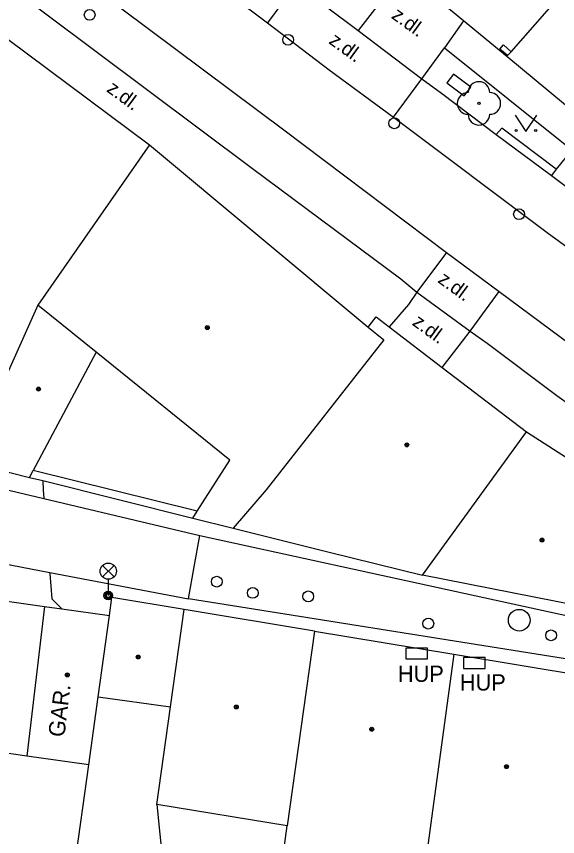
# Model space of a CAD drawing. Extents: x -596229 to -595156, y -1161237 to -1159376.
# Drawn here: x -595246.62 to -595221.64, y -1160921.03 to -1160883.13 of the extents above; entities that cross this region are included whole.
import ezdxf

# ---------------------------------------------------------------- set-up
doc = ezdxf.new("R2010")
doc.units = 0
for name, color, linetype in [('DOP - rozhrani ploch obecne', 7, 'Continuous'), ('Level 22', 7, 'Continuous'), ('Level 24', 7, 'Continuous'), ('Level 27', 7, 'Continuous'), ('Level 28', 7, 'Continuous'), ('Level 31', 7, 'Continuous'), ('Level 33', 7, 'Continuous'), ('Level 36', 7, 'Continuous'), ('Level 39', 7, 'Continuous'), ('silnoproud - povrch.  znaky a  RIS  skut. velikost', 7, 'Continuous'), ('Specificka linie pasportu komunikaci', 7, 'Continuous'), ('TM - budovy zdene_ betonove - VP', 7, 'Continuous'), ('TM - chodniky - VP', 7, 'Continuous'), ('TM - komunikace - VP', 7, 'Continuous'), ('TM - plot dreveny - VP', 7, 'Continuous'), ('TM - plot zdeny_ ohradni zed - VP', 7, 'Continuous'), ('TM - podezdivka plotu - VP', 7, 'Continuous'), ('TM - popis objektu', 7, 'Continuous'), ('TM - popis povrchu', 7, 'Continuous'), ('TM - rozhrani mezi zpev. plochami mezi sebou - VP', 7, 'Continuous'), ('TM - rozhrani ploch obecne - VP', 7, 'Continuous')]:
    doc.layers.add(name, color=color, linetype=linetype)

msp = doc.modelspace()

# ---------------------------------------------------------------- linework, layer by layer
at = {"layer": 'DOP - rozhrani ploch obecne'}
msp.add_lwpolyline([(-595243.94, -1160922.46), (-595243.28, -1160917.71)], dxfattribs=at)
at = {"layer": 'Level 22'}
msp.add_circle((-595225.27, -1160887.15), 0.05, dxfattribs=at)
for centre, start, end in [((-595225.27, -1160886.65), 0, 180), ((-595225.77, -1160887.15), 90, 270), ((-595224.77, -1160887.15), 270, 90), ((-595225.27, -1160887.65), 180, 0)]:
    msp.add_arc(centre, 0.5, start, end, dxfattribs=at)
at = {"layer": 'Level 24'}
for points in [[(-595226.75, -1160886.198), (-595225.952, -1160886.801), (-595225.65, -1160886.402), (-595226.448, -1160885.799)], [(-595228.638, -1160912.819), (-595227.638, -1160912.819), (-595227.638, -1160912.319), (-595228.638, -1160912.319)], [(-595225.988, -1160913.259), (-595224.988, -1160913.259), (-595224.988, -1160912.759), (-595225.988, -1160912.759)]]:
    msp.add_lwpolyline(points, close=True, dxfattribs=at)
at = {"layer": 'Level 27'}
msp.add_circle((-595223.41, -1160911.03), 0.5, dxfattribs=at)
at = {"layer": 'Level 28'}
for centre in [(-595243.24, -1160883.06), (-595234.08, -1160884.21), (-595229.18, -1160888.07), (-595223.42, -1160892.27), (-595237.37, -1160909.25), (-595233.15, -1160909.93), (-595227.61, -1160911.19), (-595221.94, -1160911.73)]:
    msp.add_circle(centre, 0.25, dxfattribs=at)
at = {"layer": 'Level 31'}
msp.add_circle((-595235.71, -1160909.77), 0.25, dxfattribs=at)
at = {"layer": 'Level 33'}
for p, q in [((-595242.645, -1160909.03), (-595242.115, -1160908.5)), ((-595242.645, -1160908.5), (-595242.115, -1160909.03)), ((-595242.38, -1160909.14), (-595242.38, -1160909.89))]:
    msp.add_line(p, q, dxfattribs=at)
for centre, radius in [((-595242.38, -1160908.765), 0.375), ((-595242.38, -1160909.89), 0.2), ((-595242.38, -1160909.89), 0.145), ((-595242.38, -1160909.89), 0.0876)]:
    msp.add_circle(centre, radius, dxfattribs=at)
at = {"layer": 'Level 36'}
msp.add_lwpolyline([(-595223.6, -1160887.7), (-595223.1, -1160888.45), (-595222.6, -1160887.7)], dxfattribs=at)
for centre in [(-595223.55, -1160888.4), (-595222.651, -1160888.4)]:
    msp.add_circle(centre, 0.05, dxfattribs=at)
at = {"layer": 'Level 39'}
for centre, radius in [((-595237.81, -1160897.51), 0.09), ((-595237.81, -1160897.51), 0.0398), ((-595245.6, -1160900.35), 0.09), ((-595245.6, -1160900.35), 0.0398), ((-595228.6, -1160902.93), 0.09), ((-595228.6, -1160902.93), 0.0398), ((-595222.36, -1160907.33), 0.09), ((-595222.36, -1160907.33), 0.0398), ((-595241, -1160912.73), 0.09), ((-595241, -1160912.73), 0.0398), ((-595244.27, -1160913.56), 0.09), ((-595244.27, -1160913.56), 0.0398), ((-595236.47, -1160915.04), 0.09), ((-595236.47, -1160915.04), 0.0398), ((-595230.22, -1160916.07), 0.09), ((-595230.22, -1160916.07), 0.0398), ((-595224, -1160917.8), 0.09), ((-595224, -1160917.8), 0.0398)]:
    msp.add_circle(centre, radius, dxfattribs=at)
at = {"layer": 'silnoproud - povrch.  znaky a  RIS  skut. velikost'}
for points in [[(-595224.31, -1160884.64), (-595224.14, -1160884.45), (-595223.79, -1160884.76)], [(-595223.95, -1160884.94), (-595224.13, -1160884.79), (-595224.31, -1160884.64)]]:
    msp.add_lwpolyline(points, dxfattribs=at)
at = {"layer": 'Specificka linie pasportu komunikaci'}
for points in [[(-595245.4, -1160904.58), (-595245.379, -1160905.015), (-595245.36, -1160905.41)], [(-595238.67, -1160910.04), (-595238.41, -1160908.56), (-595238.16, -1160907.12)], [(-595245.08, -1160908.82), (-595245.08, -1160908.87), (-595244.98, -1160910.05), (-595244.52, -1160910.51)]]:
    msp.add_lwpolyline(points, dxfattribs=at)
at = {"layer": 'TM - budovy zdene_ betonove - VP'}
for points in [[(-595223.99, -1160884.98), (-595223.95, -1160884.94), (-595223.79, -1160884.76), (-595213.37, -1160872.87)], [(-595249.82, -1160882.08), (-595240.47, -1160889.07)], [(-595216.04, -1160891.57), (-595223.99, -1160884.98)], [(-595240.47, -1160889.07), (-595245.63, -1160896.48)], [(-595240.47, -1160889.07), (-595230.39, -1160897.49)], [(-595245.63, -1160896.48), (-595248.88, -1160903.72)], [(-595242.94, -1160898.65), (-595245.63, -1160896.48)], [(-595230.39, -1160897.49), (-595230.02, -1160897.01)], [(-595230.02, -1160897.01), (-595229.41, -1160897.47)], [(-595230.39, -1160897.49), (-595229.66, -1160898.07)], [(-595229.41, -1160897.47), (-595226.97, -1160899.35)], [(-595229.66, -1160898.07), (-595235.09, -1160905.01)], [(-595242.94, -1160898.65), (-595245.85, -1160904.11)], [(-595236.77, -1160903.64), (-595242.94, -1160898.65)], [(-595226.97, -1160899.35), (-595223.08, -1160902.32)], [(-595227.87, -1160908.95), (-595223.08, -1160902.32)], [(-595223.08, -1160902.32), (-595216.89, -1160906.3)], [(-595248.88, -1160903.72), (-595246.02, -1160904.43)], [(-595238.28, -1160906), (-595236.77, -1160903.64)], [(-595246.02, -1160904.43), (-595245.85, -1160904.11)], [(-595235.09, -1160905.01), (-595236.61, -1160906.78)], [(-595238.48, -1160906.31), (-595238.28, -1160906)], [(-595238.48, -1160906.31), (-595236.61, -1160906.78)], [(-595236.61, -1160906.78), (-595232.18, -1160907.88)], [(-595232.18, -1160907.88), (-595227.87, -1160908.95)], [(-595219.6, -1160910.59), (-595227.87, -1160908.95)], [(-595248.58, -1160909.94), (-595245.32, -1160910.4)], [(-595242.33, -1160910.82), (-595242.22, -1160909.98)], [(-595238.88, -1160910.54), (-595242.22, -1160909.98)], [(-595245.32, -1160910.4), (-595246.14, -1160917.31)], [(-595245.32, -1160910.4), (-595244.52, -1160910.51)], [(-595244.52, -1160910.51), (-595242.33, -1160910.82)], [(-595239.51, -1160915.04), (-595238.88, -1160910.54)], [(-595232.86, -1160911.53), (-595238.88, -1160910.54)], [(-595242.85, -1160914.57), (-595242.33, -1160910.82)], [(-595232.86, -1160911.53), (-595234.13, -1160920.54)], [(-595232.86, -1160911.53), (-595226.43, -1160912.6)], [(-595226.43, -1160912.6), (-595227.84, -1160923.02)], [(-595226.43, -1160912.6), (-595220.3, -1160913.62)], [(-595243.28, -1160917.71), (-595242.85, -1160914.57)], [(-595242.85, -1160914.57), (-595239.51, -1160915.04)], [(-595240.14, -1160919.55), (-595239.51, -1160915.04)], [(-595246.14, -1160917.31), (-595249.4, -1160916.84)], [(-595243.28, -1160917.71), (-595246.14, -1160917.31)], [(-595234.13, -1160920.54), (-595240.14, -1160919.55)], [(-595240.14, -1160919.55), (-595239.44, -1160926.4)], [(-595234.79, -1160925.42), (-595234.13, -1160920.54)]]:
    msp.add_lwpolyline(points, dxfattribs=at)
at = {"layer": 'TM - chodniky - VP'}
for points in [[(-595227.91, -1160886.01), (-595226.86, -1160884.58)], [(-595226.86, -1160884.58), (-595220.99, -1160889.3), (-595221.7, -1160890.19)], [(-595221.7, -1160890.19), (-595221.92, -1160890.48)]]:
    msp.add_lwpolyline(points, dxfattribs=at)
at = {"layer": 'TM - komunikace - VP'}
for points in [[(-595331.79, -1160789.12), (-595324.24, -1160797.83), (-595314.47, -1160809.08), (-595304.26, -1160820.86), (-595291.98, -1160834.93), (-595278.71, -1160850.3), (-595269.81, -1160860.52), (-595268.22, -1160862.39), (-595264.71, -1160866.13), (-595260.21, -1160870.69), (-595255.21, -1160875.27), (-595250.97, -1160878.68), (-595250.23, -1160879.29), (-595235.73, -1160890.16), (-595228.87, -1160895.25), (-595228.13, -1160895.88)], [(-595233.7, -1160881.62), (-595230.84, -1160883.78)], [(-595230.84, -1160883.78), (-595227.91, -1160886.01)], [(-595353.12, -1160884.8), (-595343.53, -1160886.91), (-595316.34, -1160893.01), (-595286.05, -1160899.83), (-595268.67, -1160903.76), (-595251.31, -1160907.63), (-595245.08, -1160908.82)], [(-595227.91, -1160886.01), (-595227, -1160886.68), (-595224.47, -1160888.58)], [(-595224.47, -1160888.58), (-595221.92, -1160890.48)], [(-595221.92, -1160890.48), (-595221.12, -1160891.08)], [(-595294.8, -1160892.36), (-595294.84, -1160892.78), (-595294.72, -1160893.14), (-595294.43, -1160893.32), (-595282.58, -1160896.5), (-595267.2, -1160900.22), (-595245.36, -1160905.41)], [(-595228.13, -1160895.88), (-595225.67, -1160897.67)], [(-595225.67, -1160897.67), (-595224.89, -1160898.23), (-595221.68, -1160900.64), (-595217.66, -1160903.52), (-595214.44, -1160905.75)], [(-595245.36, -1160905.41), (-595238.16, -1160907.12)], [(-595238.16, -1160907.12), (-595213.62, -1160912.48)], [(-595245.08, -1160908.82), (-595238.67, -1160910.04)], [(-595214.12, -1160913.96), (-595238.67, -1160910.04)]]:
    msp.add_lwpolyline(points, dxfattribs=at)
at = {"layer": 'TM - plot dreveny - VP'}
for points in [[(-595225.98, -1160883.34), (-595228.74, -1160881.05)], [(-595223.99, -1160884.98), (-595225.98, -1160883.34)]]:
    msp.add_lwpolyline(points, dxfattribs=at)
at = {"layer": 'TM - plot zdeny_ ohradni zed - VP'}
msp.add_lwpolyline([(-595238.28, -1160906), (-595245.85, -1160904.11)], dxfattribs=at)
at = {"layer": 'TM - podezdivka plotu - VP'}
for points in [[(-595246.02, -1160904.43), (-595245.4, -1160904.58)], [(-595245.4, -1160904.58), (-595238.48, -1160906.31)]]:
    msp.add_lwpolyline(points, dxfattribs=at)
at = {"layer": 'TM - rozhrani mezi zpev. plochami mezi sebou - VP'}
for points in [[(-595330.14, -1160787.59), (-595322.57, -1160796.32), (-595312.74, -1160807.68), (-595302.57, -1160819.37), (-595293.79, -1160829.51), (-595290.31, -1160833.46), (-595276.97, -1160848.82), (-595266.45, -1160860.94), (-595265.98, -1160861.47), (-595264.02, -1160863.63), (-595262.14, -1160865.56), (-595257.84, -1160869.86), (-595253.82, -1160873.48), (-595248.84, -1160877.48), (-595248.03, -1160878.08), (-595234.27, -1160888.37), (-595226.77, -1160894.04)], [(-595263.25, -1160859.31), (-595262.19, -1160860.45), (-595261.34, -1160861.31), (-595256.59, -1160866.15), (-595252.67, -1160869.86), (-595248.15, -1160873.56), (-595246.68, -1160874.7), (-595235.03, -1160883.43)], [(-595228.74, -1160881.05), (-595230.84, -1160883.78)], [(-595233.7, -1160881.62), (-595235.03, -1160883.43)], [(-595235.03, -1160883.43), (-595232.19, -1160885.6), (-595229.22, -1160887.78)], [(-595225.98, -1160883.34), (-595226.86, -1160884.58)], [(-595229.22, -1160887.78), (-595227.91, -1160886.01)], [(-595229.22, -1160887.78), (-595222.12, -1160893.12), (-595217.8, -1160896.28), (-595217.13, -1160896.79), (-595215.91, -1160897.67), (-595208.16, -1160903.02)], [(-595226.77, -1160894.04), (-595228.13, -1160895.88)], [(-595226.77, -1160894.04), (-595224.34, -1160895.84)], [(-595225.67, -1160897.67), (-595224.34, -1160895.84)], [(-595224.34, -1160895.84), (-595219.56, -1160899.38), (-595218.29, -1160900.33), (-595217.32, -1160901.01), (-595210, -1160905.98)]]:
    msp.add_lwpolyline(points, dxfattribs=at)
at = {"layer": 'TM - rozhrani ploch obecne - VP'}
for points in [[(-595221.7, -1160890.19), (-595224.21, -1160888.29), (-595224.47, -1160888.58)], [(-595228.13, -1160895.88), (-595228.52, -1160896.44), (-595229.41, -1160897.47)], [(-595226.97, -1160899.35), (-595226.03, -1160898.13), (-595225.67, -1160897.67)]]:
    msp.add_lwpolyline(points, dxfattribs=at)

# ---------------------------------------------------------------- texts
at = {"layer": 'TM - popis objektu'}
for p in [(-595229.01, -1160913.88), (-595226.15, -1160914.28)]:
    msp.add_text('HUP', height=0.75, dxfattribs=at).set_placement(p)
msp.add_text('GAR.', height=0.75, rotation=83.15, dxfattribs=at).set_placement((-595244.41, -1160916.46))
at = {"layer": 'TM - popis povrchu'}
for rotation, p in [(323.9, (-595229.35, -1160883.18)), (323.9, (-595232.24, -1160884.35)), (323.54, (-595242.5, -1160886.57)), (323.9, (-595227.21, -1160895.39)), (323.9, (-595228.39, -1160897.36))]:
    msp.add_text('z.dl.', height=0.65, rotation=rotation, dxfattribs=at).set_placement(p)

doc.saveas('drawing.dxf')
